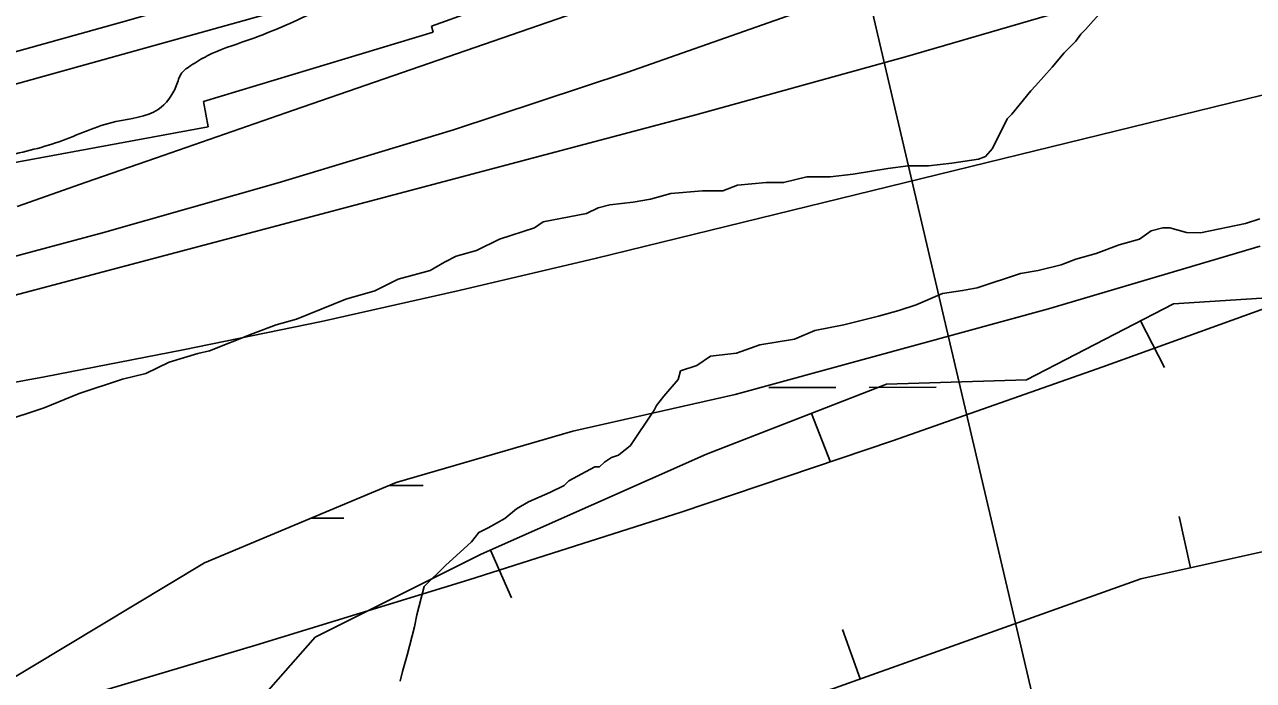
# Model space of a CAD drawing. Extents: x 3329297 to 3367176, y 649250 to 674653.
# Drawn here: x 3337293 to 3337880, y 658379 to 658692 of the extents above; entities that cross this region are included whole.
import ezdxf

# ---------------------------------------------------------------- set-up
doc = ezdxf.new("R2010")
doc.units = 0
for name, color, linetype in [('V-BORW-LINE', 7, 'Continuous'), ('V-RIVR-EDGE', 7, 'Continuous'), ('V-RIVR-RANG', 7, 'Continuous'), ('V-RRAP-RVMT', 7, 'Continuous'), ('V-SITE-VEGE', 7, 'Continuous'), ('V-TOPO-DPTH', 7, 'Continuous'), ('V-TOPO-MAJR', 7, 'Continuous'), ('V-TOPO-MINR', 7, 'Continuous'), ('V-TOPO-WATR', 7, 'Continuous'), ('V-WETL-SWMP', 7, 'Continuous')]:
    doc.layers.add(name, color=color, linetype=linetype)

msp = doc.modelspace()

# ---------------------------------------------------------------- linework, layer by layer
at = {"layer": 'V-BORW-LINE'}
for p, q in [((3337826.24, 658550.7), (3337837.73, 658528.5)), ((3337669.14, 658506.56), (3337678.22, 658483.27)), ((3337850.22, 658432.87), (3337844.8, 658457.27)), ((3337515.88, 658441.33), (3337526.01, 658418.47)), ((3337692.47, 658379.81), (3337684.07, 658403.35))]:
    msp.add_line(p, q, dxfattribs=at)
msp.add_lwpolyline([(3338050.49, 658518.86), (3337973.67, 658460.29), (3337826.47, 658427.59), (3337680.27, 658375.46), (3337535.36, 658329.84), (3337488.15, 658322.01), (3337451.5, 658316.02), (3337405.61, 658314.14), (3337384.03, 658344.97), (3337432.25, 658399.74), (3337511.52, 658439.4), (3337619.08, 658487.04), (3337704.98, 658520.54), (3337771.93, 658522.6), (3337842.07, 658558.89), (3337980.86, 658567.76), (3338037.54, 658549.3), (3338049.55, 658518.15)], dxfattribs=at)
at = {"layer": 'V-RIVR-EDGE'}
msp.add_spline([(3333424.05, 658724.7), (3333474.73, 658717.46), (3333489.07, 658715.87), (3333512.33, 658713.49), (3333530.18, 658715), (3333538.71, 658715.36), (3333547.24, 658714.57), (3333557.71, 658715.7), (3333586.02, 658716.41), (3333612.01, 658718.28), (3333629.86, 658722.12), (3333637.62, 658724.42), (3333647.31, 658724.01), (3333663.6, 658721.26), (3333682.21, 658720.82), (3333707.8, 658719.6), (3333729.52, 658719.93), (3333747.37, 658722.99), (3333760.94, 658721.79), (3333772.95, 658719.82), (3333786.14, 658719.4), (3333801.65, 658718.98), (3333815.21, 658714.68), (3333829.55, 658712.32), (3333853.98, 658710.7), (3333881.51, 658709.09), (3333919.9, 658708.21), (3333933.09, 658708.96), (3333955.19, 658706.58), (3333979.61, 658702.64), (3333997.44, 658699.49), (3334008.3, 658700.63), (3334035.82, 658696.29), (3334058.31, 658693.91), (3334066.07, 658695.06), (3334072.66, 658693.49), (3334092.04, 658688.79), (3334109.87, 658687.19), (3334133.13, 658684.42), (3334151.35, 658681.27), (3334164.92, 658679.69), (3334190.9, 658677.68), (3334204.86, 658676.49), (3334218.42, 658674.13), (3334220.76, 658676.45), (3334226.96, 658676.82), (3334231.62, 658676.81), (3334233.55, 658674.09), (3334237.81, 658672.91), (3334253.71, 658672.87), (3334313.8, 658663.03), (3334340.55, 658660.25), (3334380.48, 658654.72), (3334411.48, 658646.11), (3334421.17, 658643.76), (3334440.16, 658640.23), (3334471.95, 658635.49), (3334501.03, 658634.26), (3334507.24, 658634.24), (3334509.17, 658631.91), (3334513.05, 658629.96), (3334528.94, 658626.05), (3334571.2, 658623.23), (3334582.83, 658621.65), (3334608.04, 658620.81), (3334615.79, 658620.01), (3334621.6, 658617.28), (3334633.23, 658614.93), (3334639.05, 658615.3), (3334646.41, 658615.28), (3334654.94, 658613.71), (3334657.65, 658610.6), (3334668.89, 658607.86), (3334697.18, 658600.03), (3334721.99, 658596.87), (3334746.41, 658594.1), (3334774.71, 658589.76), (3334788.29, 658590.11), (3334793.72, 658591.26), (3334803.41, 658590.85), (3334809.62, 658589.67), (3334816.59, 658585.78), (3334828.61, 658584.97), (3334856.12, 658577.92), (3334862.33, 658577.52), (3334871.63, 658577.89), (3334882.88, 658579.02), (3334909.27, 658585.16), (3334928.28, 658589.38), (3334948.46, 658593.98), (3334962.04, 658598.22), (3334974.85, 658601.67), (3334984.55, 658603.59), (3334993.47, 658604.73), (3335001.61, 658603.94), (3335003.94, 658605.48), (3335009, 658609.35), (3335017.54, 658613.2), (3335043.92, 658620.12), (3335064.1, 658623.56), (3335076.91, 658629.34), (3335088.16, 658631.64), (3335096.31, 658631.62), (3335112.59, 658628.87), (3335118.8, 658630.4), (3335132.38, 658634.64), (3335146.74, 658637.7), (3335161.86, 658639.6), (3335190.58, 658645.74), (3335222.39, 658650.31), (3335231.31, 658651.84), (3335233.64, 658650.67), (3335237.5, 658647.17), (3335247.21, 658650.64), (3335268.93, 658652.91), (3335284.45, 658654.81), (3335300.36, 658659.43), (3335310.45, 658662.12), (3335317.05, 658665.98), (3335327.52, 658665.95), (3335337.6, 658665.54), (3335348.45, 658660.86), (3335353.87, 658658.91), (3335358.52, 658656.96), (3335366.28, 658656.94), (3335378.3, 658655.75), (3335387.6, 658654.95), (3335410.48, 658652.18), (3335422.11, 658652.15), (3335445.77, 658654.8), (3335459.34, 658653.99), (3335474.47, 658652.79), (3335498.1, 658645.75), (3335522.12, 658635.22), (3335524.06, 658634.83), (3335528.73, 658639.86), (3335535.32, 658639.07), (3335541.51, 658635.18), (3335544.99, 658629.74), (3335552.73, 658625.45), (3335563.59, 658624.26), (3335571.34, 658623.47), (3335598.49, 658623.79), (3335622.54, 658624.12), (3335648.9, 658622.5), (3335687.66, 658613.87), (3335732.61, 658599.03), (3335763.22, 658587.32), (3335768.26, 658588.08), (3335771.74, 658585.36), (3335791.88, 658574.06), (3335801.19, 658573.26), (3335807.78, 658573.63), (3335822.89, 658566.23), (3335836.83, 658560.38), (3335873.65, 658551.75), (3335894.2, 658547.82), (3335916.31, 658549.32), (3335929.5, 658552), (3335949.67, 658554.28), (3335958.59, 658554.26), (3335962.85, 658550.76), (3335976.4, 658544.91), (3335989.19, 658542.16), (3335995.01, 658539.82), (3336014.78, 658538.99), (3336032.61, 658534.68), (3336045.79, 658533.1), (3336066.73, 658532.27), (3336083.03, 658535.33), (3336086.53, 658539.2), (3336089.26, 658545.79), (3336091.2, 658548.11), (3336096.25, 658548.88), (3336104.78, 658549.24), (3336126.11, 658548.8), (3336150.54, 658550.29), (3336176.53, 658551.39), (3336187.39, 658554.47), (3336195.94, 658559.49), (3336201.75, 658559.47), (3336210.28, 658556.35), (3336221.52, 658556.71), (3336235.1, 658556.68), (3336248.28, 658557.03), (3336254.1, 658558.57), (3336264.96, 658558.54), (3336271.16, 658553.48), (3336276.57, 658548.82), (3336283.56, 658550.74), (3336285.51, 658553.84), (3336288.62, 658557.71), (3336294.05, 658559.24), (3336313.06, 658561.14), (3336342.15, 658562.62), (3336356.5, 658564.91), (3336366.2, 658566.05), (3336374.35, 658568.35), (3336386.76, 658568.32), (3336402.66, 658568.67), (3336427.86, 658567.83), (3336436.01, 658568.2), (3336451.14, 658570.1), (3336484.9, 658577.78), (3336508.56, 658580.82), (3336517.88, 658587.39), (3336522.54, 658588.15), (3336524.87, 658591.25), (3336527.2, 658593.18), (3336531.86, 658593.17), (3336535.73, 658591.61), (3336537.28, 658588.89), (3336543.87, 658588.88), (3336562.87, 658589.6), (3336584.21, 658591.49), (3336614.46, 658594.13), (3336646.27, 658597.15), (3336666.43, 658596.72), (3336695.13, 658594.32), (3336705.21, 658594.29), (3336734.29, 658593.45), (3336750.58, 658593.02), (3336760.27, 658593.77), (3336768.41, 658592.2), (3336776.93, 658585.97), (3336785.46, 658584.01), (3336796.7, 658582.43), (3336838.19, 658582.33), (3336859.52, 658579.18), (3336880.83, 658572.53), (3336893.24, 658572.5), (3336911.08, 658573.62), (3336926.59, 658573.58), (3336945.21, 658575.47), (3336951.81, 658578.56), (3336960.34, 658578.54), (3336969.64, 658575.8), (3336985.16, 658578.09), (3336999.12, 658578.05), (3337015.8, 658580.34), (3337041.02, 658583.77), (3337061.58, 658586.43), (3337080.98, 658591.43), (3337113.57, 658597.94), (3337142.28, 658602.91), (3337169.45, 658609.43), (3337200.49, 658615.56), (3337235.01, 658620.13), (3337281.96, 658628.93), (3337309.9, 658636.23), (3337337.07, 658645.86), (3337357.25, 658651.63), (3337365.81, 658662.85), (3337368.54, 658669.05), (3337372.81, 658672.53), (3337380.58, 658677.16), (3337399.6, 658684.49), (3337429.1, 658696.82), (3337439.2, 658702.23), (3337449.3, 658709.18), (3337462.89, 658715.35), (3337480.74, 658722.29), (3337488.89, 658723.82), (3337511.41, 658733.85), (3337537.8, 658741.93), (3337559.14, 658747.69), (3337587.46, 658752.27), (3337604.53, 658754.95), (3337622.76, 658756.84), (3337625.48, 658758.39), (3337630.53, 658759.15), (3337640.61, 658759.12), (3337650.68, 658756), (3337655.34, 658755.98), (3337674.74, 658761.37), (3337711.6, 658769.03), (3337723.24, 658772.88), (3337734.87, 658769.75), (3337742.62, 658765.85), (3337750.37, 658765.06), (3337764.33, 658765.41), (3337778.69, 658768.87), (3337789.55, 658769.23), (3337800.81, 658775.02), (3337814.78, 658776.92), (3337832.62, 658779.59), (3337848.13, 658779.94), (3337861.32, 658778.74), (3337867.13, 658775.24), (3337871.01, 658777.17), (3337873.73, 658779.1), (3337884.2, 658779.46), (3337903.6, 658784.46), (3337929.32, 658794.23)], degree=3, dxfattribs=at)
at = {"layer": 'V-RIVR-RANG'}
msp.add_line((3337818.23, 658185.86), (3337521.99, 659451.66), dxfattribs=at)
at = {"layer": 'V-RRAP-RVMT'}
for p, q in [((3337487.73, 658691.33), (3337609.43, 658735.14)), ((3337378.83, 658655.38), (3337488.61, 658688.53)), ((3337488.61, 658688.53), (3337487.73, 658691.33)), ((3337381.14, 658643.38), (3337378.83, 658655.38)), ((3337250.18, 658619.11), (3337381.14, 658643.38))]:
    msp.add_line(p, q, dxfattribs=at)
at = {"layer": 'V-SITE-VEGE'}
for points in [[(3337471.81, 658570.6), (3337487.03, 658574.67), (3337493.97, 658578.79), (3337499.51, 658581.53), (3337509.2, 658584.24), (3337520.29, 658589.72), (3337536.9, 658595.17), (3337541.07, 658597.92), (3337561.82, 658601.97), (3337567.37, 658604.71), (3337572.9, 658606.06), (3337583.97, 658607.39), (3337592.27, 658608.73), (3337601.96, 658611.45), (3337617.18, 658612.76), (3337626.86, 658612.72), (3337633.79, 658615.45), (3337647.62, 658616.77), (3337655.91, 658616.73), (3337666.98, 658619.44), (3337678.05, 658619.39), (3337689.11, 658620.71), (3337705.72, 658623.4), (3337715.4, 658624.74), (3337725.08, 658624.69), (3337736.15, 658626.02), (3337745.83, 658627.36), (3337748.96, 658627.86), (3337752.29, 658629.2), (3337755.59, 658632.95), (3337762.58, 658647.08), (3337764.84, 658649.33), (3337773.93, 658660.57), (3337776.2, 658662.82), (3337784.14, 658671.81), (3337789.81, 658678.56), (3337795.48, 658684.17), (3337797.76, 658687.55), (3337800.02, 658689.79), (3337809.1, 658699.91)], [(3337883.29, 658599.43), (3337876.5, 658597.2), (3337855.04, 658592.79), (3337848.27, 658592.82), (3337840.38, 658595.12), (3337836.99, 658595.14), (3337831.39, 658593.76), (3337825.84, 658589.64), (3337816.15, 658586.92), (3337805.07, 658582.83), (3337795.38, 658580.11), (3337788.45, 658577.38), (3337777.38, 658574.67), (3337769.08, 658573.32), (3337748.31, 658566.51), (3337741.39, 658565.16), (3337731.7, 658563.83), (3337719.23, 658558.35), (3337710.93, 658555.63), (3337701.23, 658552.91), (3337684.62, 658548.84), (3337670.78, 658546.14), (3337661.09, 658542.04), (3337644.48, 658539.35), (3337633.4, 658535.26), (3337620.95, 658533.94), (3337614.46, 658529.39), (3337606.68, 658526.8), (3337605.46, 658522.66), (3337598.65, 658514.79), (3337595.24, 658510.29), (3337594.1, 658508.04), (3337582.73, 658491.16), (3337577.07, 658486.68), (3337573.68, 658485.56), (3337570.28, 658483.32), (3337568.01, 658481.08), (3337565.75, 658481.09), (3337553.31, 658474.37), (3337551.04, 658472.13), (3337544.25, 658468.78), (3337534.07, 658464.31), (3337528.41, 658460.95), (3337522.75, 658456.46), (3337514.83, 658451.99), (3337510.3, 658449.75), (3337506.89, 658445.25), (3337494.42, 658434.02), (3337484.21, 658423.91), (3337480.77, 658410.39), (3337479.61, 658404.75), (3337476.16, 658391.22), (3337473.87, 658383.33), (3337472.71, 658378.82)], [(3337282.06, 658502.37), (3337302.83, 658509.19), (3337319.46, 658516.02), (3337340.23, 658522.84), (3337351.3, 658525.55), (3337362.39, 658531.03), (3337376.23, 658535.11), (3337381.77, 658536.46), (3337402.55, 658544.66), (3337413.63, 658548.75), (3337423.32, 658551.47), (3337446.87, 658561.04), (3337460.72, 658565.12), (3337471.81, 658570.6)]]:
    msp.add_lwpolyline(points, dxfattribs=at)
at = {"layer": 'V-TOPO-DPTH'}
for points in [[(3339164.18, 659311.15), (3338181.6, 658968.67), (3338175.53, 658966.56), (3338169.46, 658964.45), (3338163.38, 658962.36), (3338157.3, 658960.28), (3337723.53, 658811.98), (3337628.07, 658780.28), (3337532.27, 658749.7), (3337435.94, 658720.81), (3337339.27, 658693.04), (3337172.88, 658646.83), (3337159.08, 658643.31), (3337145.2, 658640.2), (3337131.19, 658637.69), (3337117.11, 658635.58), (3337010.56, 658621.98), (3336316.36, 658575.24)], [(3336316.36, 658575.24), (3337010.56, 658621.98), (3337117.11, 658635.58), (3337131.19, 658637.69), (3337145.2, 658640.2), (3337159.08, 658643.31), (3337172.88, 658646.83), (3337339.27, 658693.04), (3337435.94, 658720.81), (3337532.27, 658749.7), (3337628.07, 658780.28), (3337723.53, 658811.98), (3338157.3, 658960.28), (3338163.38, 658962.36), (3338169.46, 658964.45), (3338175.53, 658966.56), (3338181.6, 658968.67), (3339164.18, 659311.15)], [(3338395.36, 658987.72), (3338246.13, 658935.78), (3338215.35, 658925.08), (3338184.56, 658914.42), (3338153.76, 658903.79), (3338122.95, 658893.18), (3338058.84, 658871.16), (3337995.97, 658849.55), (3337933.12, 658827.91), (3337870.28, 658806.24), (3337807.44, 658784.53), (3337421.85, 658651.23), (3337388.85, 658639.8), (3337355.87, 658628.34), (3337322.9, 658616.85), (3337289.94, 658605.33)]]:
    msp.add_lwpolyline(points, dxfattribs=at)
at = {"layer": 'V-TOPO-MAJR'}
for points in [[(3339428.75, 659149.69), (3338320.52, 658714.32), (3338309.26, 658709.95), (3338297.98, 658705.63), (3338286.66, 658701.4), (3338275.32, 658697.24), (3338253.16, 658689.18), (3338252.62, 658688.99), (3338252.07, 658688.79), (3337808.26, 658528.75), (3337707.82, 658493.5), (3337606.99, 658459.42), (3337505.58, 658427.08), (3337403.8, 658395.9), (3337235.34, 658345.89), (3337217.44, 658340.83), (3337199.46, 658336.09), (3337181.35, 658331.83), (3337163.17, 658327.88), (3336487.88, 658190.74)], [(3336478.64, 658403.02), (3337100.69, 658489.89), (3337135.47, 658494.98), (3337170.2, 658500.37), (3337204.85, 658506.21), (3337239.46, 658512.36), (3337302.94, 658524.06), (3337369.13, 658536.86), (3337435.15, 658550.42), (3337500.93, 658565.13), (3337566.54, 658580.6), (3338194.55, 658734.47), (3338215.03, 658740.02), (3338235.29, 658746.21), (3338255.23, 658753.37), (3338274.96, 658761.18), (3338533.77, 658870.99)]]:
    msp.add_lwpolyline(points, dxfattribs=at)
at = {"layer": 'V-TOPO-MINR'}
for points in [[(3336293.75, 658551.4), (3336536.11, 658563.09), (3336638.46, 658569.22), (3336740.66, 658576.94), (3336842.66, 658587.04), (3336944.51, 658598.73), (3337104.93, 658619.05), (3337126.38, 658622.24), (3337147.71, 658626.06), (3337168.85, 658630.79), (3337189.87, 658636.15), (3337509.29, 658725.04), (3337621.63, 658757.37), (3337733.56, 658791.02), (3337844.89, 658826.63), (3337955.8, 658863.56), (3338140.12, 658926.74), (3338158.57, 658933.08), (3338177.01, 658939.44), (3338195.44, 658945.82), (3338213.86, 658952.22), (3338689.58, 659117.92)], [(3336457.58, 658480.49), (3336572.46, 658473.99), (3336646.21, 658472.04), (3336719.84, 658473.04), (3336793.27, 658478.47), (3336866.58, 658486.86), (3337125.96, 658524.47), (3337145.35, 658527.62), (3337164.65, 658531.22), (3337183.81, 658535.48), (3337202.89, 658540.18), (3337614, 658649.06), (3337714.1, 658676.73), (3337813.76, 658705.83), (3337912.78, 658737.07), (3338011.36, 658769.74), (3338164.62, 658822.38), (3338186.23, 658829.86), (3338207.8, 658837.41), (3338229.34, 658845.06), (3338250.86, 658852.78), (3338768.46, 659039.93)], [(3337289.94, 658605.33), (3337322.9, 658616.85), (3337355.87, 658628.34), (3337388.85, 658639.8), (3337421.85, 658651.23), (3337807.44, 658784.53), (3337870.28, 658806.24), (3337933.12, 658827.91), (3337995.97, 658849.55), (3338058.84, 658871.16), (3338122.95, 658893.18), (3338153.76, 658903.79), (3338184.56, 658914.42), (3338215.35, 658925.08), (3338246.13, 658935.78), (3338395.36, 658987.72)], [(3337182.81, 658553.04), (3337330.56, 658592.78), (3337414.6, 658616.58), (3337498.17, 658641.85), (3337581.04, 658669.32), (3337663.45, 658698.27), (3337954.63, 658804.93)]]:
    msp.add_lwpolyline(points, dxfattribs=at)
at = {"layer": 'V-TOPO-WATR'}
msp.add_lwpolyline([(3336316.36, 658575.24), (3337010.56, 658621.98), (3337117.11, 658635.58), (3337131.19, 658637.69), (3337145.2, 658640.2), (3337159.08, 658643.31), (3337172.88, 658646.83), (3337339.27, 658693.04), (3337435.94, 658720.81), (3337532.27, 658749.7), (3337628.07, 658780.28), (3337723.53, 658811.98), (3338157.3, 658960.28), (3338163.38, 658962.36), (3338169.46, 658964.45), (3338175.53, 658966.56), (3338181.6, 658968.67), (3339164.18, 659311.15)], dxfattribs=at)
at = {"layer": 'V-WETL-SWMP'}
for p, q in [((3337782.33, 658556.4), (3337883.41, 658586.33)), ((3337632.82, 658515.63), (3337782.33, 658556.4)), ((3337648.81, 658518.86), (3337680.81, 658518.92)), ((3337696.81, 658518.95), (3337728.81, 658519.01)), ((3337555.31, 658498.03), (3337632.82, 658515.63)), ((3337470.85, 658473.55), (3337555.31, 658498.03)), ((3337379.41, 658435.27), (3337470.85, 658473.55)), ((3337467.35, 658472.08), (3337483.83, 658472.11)), ((3337430.32, 658456.58), (3337445.86, 658456.61)), ((3337224.12, 658342), (3337379.41, 658435.27))]:
    msp.add_line(p, q, dxfattribs=at)

doc.saveas('drawing.dxf')
